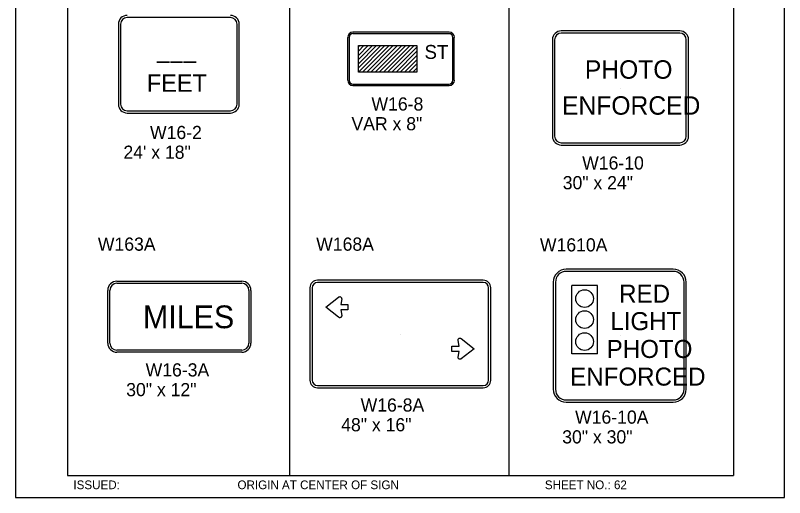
# Model space of a CAD drawing. Extents: x -5299 to 22597, y -19549 to -1808.
# Drawn here: x 945 to 1646, y -7309 to -6869 of the extents above; entities that cross this region are included whole.
import ezdxf

# ---------------------------------------------------------------- set-up
doc = ezdxf.new("R2010")
doc.units = 0
for name, color, linetype in [('Level 1', 7, 'Continuous'), ('Level 2', 7, 'Continuous'), ('Level 3', 7, 'Continuous'), ('Level 62', 7, 'Continuous')]:
    doc.layers.add(name, color=color, linetype=linetype)

msp = doc.modelspace()

# ---------------------------------------------------------------- linework, layer by layer
at = {"layer": 'Level 1'}
for p, q in [((992.71, -6488.59), (992.71, -7288.59)), ((1195.05, -6488.59), (1195.05, -7288.59)), ((1394.99, -6488.59), (1394.99, -7288.59)), ((1599.73, -6488.59), (1599.73, -7288.59)), ((1039.06, -6877.21), (1039.06, -6950.2)), ((1041.06, -6877.21), (1041.06, -6950.2)), ((1141.18, -6871.21), (1047.06, -6871.21)), ((1147.18, -6950.2), (1147.18, -6877.21)), ((1149.18, -6950.2), (1149.18, -6877.21)), ((1550.68, -6883.38), (1442.68, -6883.38)), ((1248.03, -6889.43), (1248.03, -6928.31)), ((1249.38, -6889.43), (1249.38, -6928.31)), ((1340.37, -6884.57), (1252.89, -6884.57)), ((1340.37, -6885.91), (1252.89, -6885.91)), ((1343.88, -6928.31), (1343.88, -6889.43)), ((1345.23, -6928.31), (1345.23, -6889.43)), ((1550.68, -6885.38), (1442.68, -6885.38)), ((1257.82, -6921), (1257.82, -6896.75)), ((1257.82, -6896.75), (1311.14, -6896.75)), ((1257.82, -6898), (1259.07, -6896.75)), ((1257.82, -6901.82), (1262.89, -6896.75)), ((1257.82, -6905.63), (1266.71, -6896.75)), ((1257.82, -6909.45), (1270.52, -6896.75)), ((1257.82, -6913.27), (1274.34, -6896.75)), ((1257.82, -6917.09), (1278.16, -6896.75)), ((1257.82, -6920.91), (1281.98, -6896.75)), ((1261.54, -6921), (1285.8, -6896.75)), ((1265.36, -6921), (1289.62, -6896.75)), ((1269.18, -6921), (1293.43, -6896.75)), ((1273, -6921), (1297.25, -6896.75)), ((1276.82, -6921), (1301.07, -6896.75)), ((1280.64, -6921), (1304.89, -6896.75)), ((1284.45, -6921), (1308.71, -6896.75)), ((1288.27, -6921), (1311.14, -6898.13)), ((1311.14, -6896.75), (1311.14, -6921)), ((1434.68, -6891.38), (1434.68, -6979.38)), ((1436.68, -6891.38), (1436.68, -6979.38)), ((1556.68, -6979.38), (1556.68, -6891.38)), ((1558.68, -6979.38), (1558.68, -6891.38)), ((1292.09, -6921), (1311.14, -6901.95)), ((1093.91, -6912.23), (1093.91, -6912.23)), ((1295.91, -6921), (1311.14, -6905.77)), ((1296.58, -6909.05), (1296.58, -6909.05)), ((1299.73, -6921), (1311.14, -6909.59)), ((1303.55, -6921), (1311.14, -6913.41)), ((1307.36, -6921), (1311.14, -6917.22)), ((1311.14, -6921), (1257.82, -6921)), ((1252.89, -6931.82), (1340.37, -6931.82)), ((1252.89, -6933.16), (1340.37, -6933.16)), ((1496.69, -6935.43), (1496.69, -6935.43)), ((1047.06, -6956.2), (1141.18, -6956.2)), ((1047.06, -6958.2), (1141.18, -6958.2)), ((1442.68, -6985.38), (1550.68, -6985.38)), ((1442.68, -6987.38), (1550.68, -6987.38)), ((1544.78, -7100.61), (1447.2, -7100.61)), ((1544.78, -7102.61), (1447.2, -7102.61)), ((1037.75, -7111.55), (1151.54, -7111.55)), ((1037.75, -7113.44), (1151.54, -7113.44)), ((1371.67, -7110.68), (1220.46, -7110.68)), ((1371.67, -7112.68), (1220.46, -7112.68)), ((1435.4, -7112.41), (1435.4, -7209.99)), ((1437.4, -7112.41), (1437.4, -7209.99)), ((1452.31, -7177.76), (1452.31, -7115.32)), ((1475.69, -7177.79), (1475.69, -7115.35)), ((1554.58, -7209.99), (1554.58, -7112.41)), ((1556.58, -7209.99), (1556.58, -7112.41)), ((1029.38, -7167.87), (1029.38, -7119.92)), ((1031.27, -7167.87), (1031.27, -7119.92)), ((1158.02, -7119.92), (1158.02, -7167.87)), ((1159.91, -7119.92), (1159.91, -7167.87)), ((1213.66, -7117.48), (1213.66, -7201.79)), ((1215.66, -7117.48), (1215.66, -7201.79)), ((1376.47, -7201.79), (1376.47, -7117.48)), ((1378.47, -7201.79), (1378.47, -7117.48)), ((1094.5, -7143.8), (1094.5, -7143.8)), ((1296.07, -7159.64), (1296.07, -7159.64)), ((1496.69, -7161.21), (1496.69, -7161.21)), ((1151.54, -7174.35), (1037.75, -7174.35)), ((1151.54, -7176.24), (1037.75, -7176.24)), ((1220.46, -7206.59), (1371.67, -7206.59)), ((1220.46, -7208.59), (1371.67, -7208.59)), ((1447.2, -7219.79), (1544.78, -7219.79)), ((1447.2, -7221.79), (1544.78, -7221.79)), ((992.71, -7288.59), (1599.73, -7288.59))]:
    msp.add_line(p, q, dxfattribs=at)
for points in [[(1228.06, -7135.12), (1239.71, -7125.98), (1240.02, -7125.74), (1240.51, -7125.62), (1241.02, -7125.6), (1241.45, -7125.74), (1241.86, -7125.94), (1242.13, -7126.21), (1242.39, -7126.64), (1242.44, -7126.72), (1242.56, -7127.09), (1242.54, -7127.44), (1242.57, -7127.52), (1241.67, -7132.64), (1248.28, -7132.64), (1248.28, -7137.55), (1241.73, -7137.55), (1242.64, -7142.75), (1242.62, -7142.77), (1242.66, -7143.05), (1242.56, -7143.49), (1242.52, -7143.9), (1242.25, -7144.2), (1241.94, -7144.51), (1241.68, -7144.61), (1241.35, -7144.74), (1241.07, -7144.82), (1240.66, -7144.78), (1240.29, -7144.65), (1239.82, -7144.4), (1228.06, -7135.12)], [(1363.18, -7173.06), (1351.53, -7182.2), (1351.22, -7182.44), (1350.73, -7182.56), (1350.22, -7182.59), (1349.79, -7182.44), (1349.38, -7182.24), (1349.11, -7181.97), (1348.85, -7181.54), (1348.81, -7181.46), (1348.68, -7181.09), (1348.7, -7180.74), (1348.67, -7180.66), (1349.58, -7175.53), (1342.96, -7175.53), (1342.96, -7170.63), (1349.51, -7170.63), (1348.6, -7165.43), (1348.62, -7165.41), (1348.59, -7165.13), (1348.68, -7164.69), (1348.73, -7164.28), (1348.99, -7163.98), (1349.3, -7163.67), (1349.56, -7163.57), (1349.89, -7163.44), (1350.18, -7163.36), (1350.59, -7163.4), (1350.95, -7163.53), (1351.42, -7163.78), (1363.18, -7173.06)]]:
    msp.add_lwpolyline(points, dxfattribs=at)
for centre in [(1463.96, -7127.41), (1463.96, -7146.55), (1463.96, -7166.61)]:
    msp.add_circle(centre, 8.05, dxfattribs=at)
for centre, radius, start, end in [((1047.06, -6877.21), 8, 90, 180), ((1141.18, -6877.21), 8, 0, 90), ((1047.06, -6877.21), 6, 90, 180), ((1141.18, -6877.21), 6, 0, 90), ((1442.68, -6891.38), 8, 90, 180), ((1550.68, -6891.38), 8, 0, 90), ((1252.95, -6889.39), 4.88, 90.2314, 180.2314), ((1252.95, -6889.4), 3.53, 90.38786, 180.38786), ((1340.47, -6889.41), 4.86, 0, 90), ((1340.47, -6889.41), 3.51, 0, 90), ((1442.68, -6891.38), 6, 90, 180), ((1550.68, -6891.38), 6, 0, 90), ((1252.93, -6928.25), 4.86, 180, 270), ((1252.93, -6928.25), 3.51, 180, 270), ((1340.47, -6928.29), 4.86, 270, 0), ((1340.47, -6928.29), 3.51, 270, 0), ((1047.06, -6950.2), 8, 180, 270), ((1047.06, -6950.2), 6, 180, 270), ((1141.18, -6950.2), 6, 270, 0), ((1141.18, -6950.2), 8, 270, 0), ((1442.68, -6979.38), 8, 180, 270), ((1442.68, -6979.38), 6, 180, 270), ((1550.68, -6979.38), 6, 270, 0), ((1550.68, -6979.38), 8, 270, 0), ((1447.2, -7112.41), 11.8, 90, 180), ((1544.78, -7112.41), 11.8, 0, 90), ((1447.2, -7112.41), 9.8, 90, 180), ((1544.78, -7112.41), 9.8, 0, 90), ((1037.75, -7119.92), 8.37, 90, 180), ((1037.75, -7119.92), 6.48, 90, 180), ((1151.54, -7119.92), 8.37, 0, 90), ((1151.54, -7119.92), 6.48, 0, 90), ((1220.46, -7117.48), 6.8, 90, 180), ((1220.46, -7117.48), 4.8, 90, 180), ((1371.67, -7117.48), 6.8, 0, 90), ((1371.67, -7117.48), 4.8, 0, 90), ((1037.75, -7167.87), 8.37, 180, 270), ((1037.75, -7167.87), 6.48, 180, 270), ((1151.54, -7167.87), 6.48, 270, 0), ((1151.54, -7167.87), 8.37, 270, 0), ((1220.46, -7201.79), 6.8, 180, 270), ((1220.46, -7201.79), 4.8, 180, 270), ((1371.67, -7201.79), 4.8, 270, 0), ((1371.67, -7201.79), 6.8, 270, 0), ((1447.2, -7209.99), 11.8, 180, 270), ((1447.2, -7209.99), 9.8, 180, 270), ((1544.78, -7209.99), 9.8, 270, 0), ((1544.78, -7209.99), 11.8, 270, 0)]:
    msp.add_arc(centre, radius, start, end, dxfattribs=at)
at = {"layer": 'Level 3'}
for p, q in [((1475.69, -7115.35), (1452.31, -7115.32)), ((1475.69, -7177.79), (1452.31, -7177.76))]:
    msp.add_line(p, q, dxfattribs=at)
at = {"layer": 'Level 62'}
msp.add_lwpolyline([(945.21, -7308.78), (1646.25, -7308.78), (1646.25, -6456.4), (945.21, -6456.4)], close=True, dxfattribs=at)

# ---------------------------------------------------------------- texts
at = {"layer": 'Level 1'}
for s, height, p in [('___', 16, (1074.2, -6907.94)), ('PHOTO', 16.8, (1464.18, -6926.94)), ('FEET', 16, (1065.04, -6938.86)), ('ENFORCED', 16.8, (1443.4, -6959.74)), ('RED', 16.441, (1495.44, -7131.1)), ('  MILES', 20.74, (1046.02, -7154.37)), ('LIGHT', 16.441, (1487.39, -7156.13)), ('PHOTO', 16.441, (1484.06, -7181.48)), ('ENFORCED', 16.441, (1450.81, -7206.68))]:
    msp.add_text(s, height=height, dxfattribs=at).set_placement(p)
at = {"layer": 'Level 2'}
for s, p in [('W16-10', (1461.76, -7009.72)), ('30" x 24"', (1444.04, -7027.72)), ('W163A', (1020.36, -7083.72)), ('W168A', (1219.35, -7083.72)), ('W1610A', (1423.24, -7084.39)), ('W16-10A', (1455.29, -7241.39)), ('30" x 30"', (1443.57, -7259.39))]:
    msp.add_text(s, height=12, dxfattribs=at).set_placement(p)
at = {"layer": 'Level 3'}
for s, height, p in [('ST', 12.69, (1318.09, -6908.86)), ('W16-8', 12, (1269.72, -6955.97)), ('VAR x 8"', 12, (1251.49, -6973.97)), ('W16-2', 12, (1067.9, -6981.94)), ('24\' x 18"', 12, (1043.67, -6999.94)), ('W16-3A', 12, (1063.91, -7198.34)), ('30" x 12"', 12, (1046.2, -7216.34)), ('W16-8A', 12, (1259.84, -7230.35)), ('48" x 16"', 12, (1242.13, -7248.35)), ('ISSUED:', 7.918, (998.08, -7301.08)), ('ORIGIN AT CENTER OF SIGN', 7.9181, (1147.61, -7301.08)), ('SHEET NO.: 62', 7.918, (1427.77, -7301.08))]:
    msp.add_text(s, height=height, dxfattribs=at).set_placement(p)

doc.saveas('drawing.dxf')
